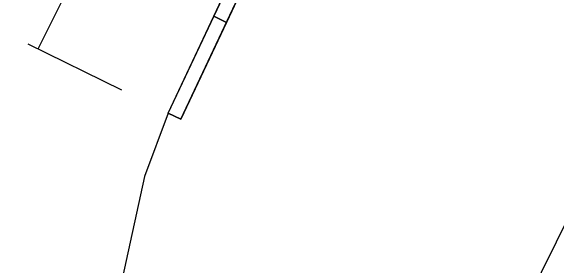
# Model space of a CAD drawing. Extents: x 14104283 to 14128447, y 8633203 to 8671666.
# Drawn here: x 14118345.3 to 14118475, y 8668168 to 8668228.5 of the extents above; entities that cross this region are included whole.
import ezdxf

# ---------------------------------------------------------------- set-up
doc = ezdxf.new("R2010")
doc.units = 0
for name, color, linetype in [('Default', 7, 'Continuous'), ('dsnStgShadingPrevPav', 7, 'Continuous'), ('dsnTextFinalPlan', 7, 'Continuous'), ('TC_SubstrataExistingPavement', 7, 'Continuous'), ('Terrain', 7, 'Continuous')]:
    doc.layers.add(name, color=color, linetype=linetype)

msp = doc.modelspace()

# ---------------------------------------------------------------- linework, layer by layer
at = {"layer": 'Default'}
msp.add_lwpolyline([(14118393.57, 8668227.2), (14118413.98, 8668270.65), (14118416.97, 8668269.18), (14118396.56, 8668225.72)], close=True, dxfattribs=at)
at = {"layer": 'dsnStgShadingPrevPav'}
msp.add_lwpolyline([(14118382.75, 8668204.17), (14118393.57, 8668227.2), (14118396.56, 8668225.72), (14118385.74, 8668202.69)], close=True, dxfattribs=at)
at = {"layer": 'dsnTextFinalPlan'}
for p, q in [((14118351.81, 8668219.47), (14118363.08, 8668242.27)), ((14118349.36, 8668220.68), (14118371.59, 8668209.69))]:
    msp.add_line(p, q, dxfattribs=at)
msp.add_lwpolyline([(14118092.03, 8667853.71), (14118606.59, 8668894.44), (14118787.23, 8668805.14), (14118272.66, 8667764.4)], close=True, dxfattribs=at)
at = {"layer": 'TC_SubstrataExistingPavement'}
for p, q in [((14118385.74, 8668202.69), (14118458.17, 8668356.88)), ((14118393.57, 8668227.2), (14118396.56, 8668225.72)), ((14118382.75, 8668204.17), (14118385.74, 8668202.69))]:
    msp.add_line(p, q, dxfattribs=at)
at = {"layer": 'Terrain'}
for p, q in [((14118382.75, 8668204.17), (14118455.18, 8668358.36)), ((14118382.75, 8668204.17), (14118377.08, 8668189.1)), ((14118377.08, 8668189.1), (14118352.78, 8668077.64))]:
    msp.add_line(p, q, dxfattribs=at)

doc.saveas('drawing.dxf')
